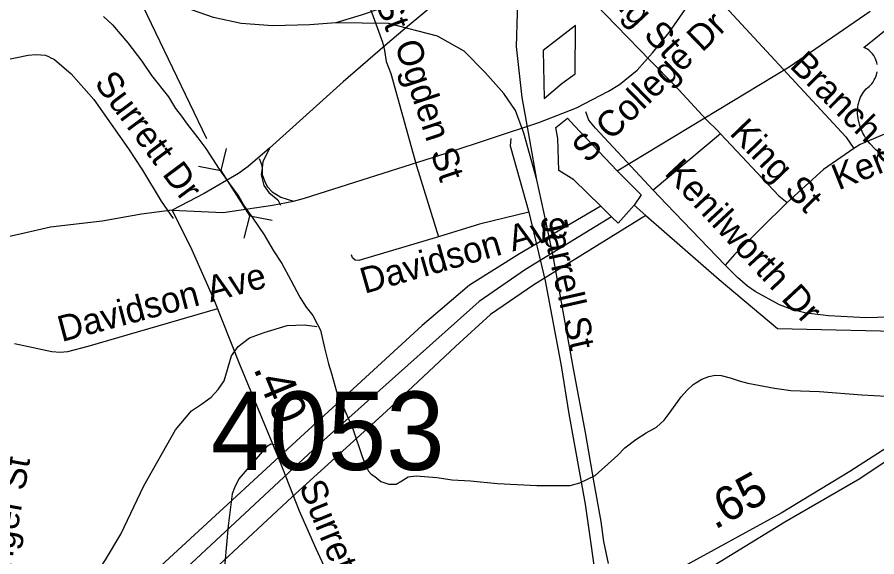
# Model space of a CAD drawing. Extents: x 1662474 to 1856135, y 779280 to 917889.
# Drawn here: x 1701997 to 1705150, y 795494 to 797474 of the extents above; entities that cross this region are included whole.
import ezdxf

# ---------------------------------------------------------------- set-up
doc = ezdxf.new("R2010")
doc.units = 0
for name, color, linetype in [('Cogo Default Point CELL', 7, 'Continuous'), ('Exist Hydrographic Creek Single Shore', 7, 'Continuous'), ('Exist Hydrographic Misc Water Feature', 7, 'Continuous'), ('Exist Railroad Mainline', 7, 'Continuous'), ('Exist Railroad Siding', 7, 'Continuous'), ('Exist Road Non-System Type 51', 7, 'Continuous'), ('Exist Road Non-System Type 51 Label', 7, 'Continuous'), ('Exist Road Primary Interstate Divided Center Attributed', 7, 'Continuous'), ('Exist Road Primary Interstate Mileage Hundredths English Label', 7, 'Continuous'), ('Exist Road Secondary Mileage Tenths English Label', 7, 'Continuous'), ('Exist Road Secondary Ramp 1 Lane  Attributed', 7, 'Continuous'), ('Exist Road Secondary Structure Culvert CELL', 7, 'Continuous'), ('Exist Road Secondary Type 51 Attributed', 7, 'Continuous'), ('Exist Road Secondary Type 51 Label', 7, 'Continuous'), ('Exist Road Secondary Type 51 Undivided 4 Lane Attributed', 7, 'Continuous'), ('Exist Utilities Electrical Transmission Line', 7, 'Continuous'), ('Exist Vertical Profile Horizontal Axis Label Major', 7, 'Continuous'), ('Prop Horizontal Alignment Tick Label', 7, 'Continuous')]:
    doc.layers.add(name, color=color, linetype=linetype)

msp = doc.modelspace()

# ---------------------------------------------------------------- linework, layer by layer
at = {"layer": 'Exist Hydrographic Creek Single Shore'}
for points in [[(1702313.4, 797476.4), (1702345.9, 797445.4), (1702402, 797380.3), (1702454.5, 797313.1), (1702489.1, 797260.1), (1702551.6, 797181.9), (1702577.1, 797139.1), (1702599.4, 797110.8), (1702620.4, 797081.9), (1702659.2, 797031.5), (1702688.6, 796991.9), (1702737.8, 796916.8), (1702775.5, 796862.7), (1702809.9, 796816.5), (1702830.5, 796779.5), (1702860.7, 796736.2), (1702902.9, 796675.9), (1702936.8, 796616.8), (1702967.6, 796570.1), (1703000.2, 796508.9), (1703033.2, 796446.5), (1703056.1, 796409.5), (1703081, 796380.1), (1703098.6, 796347), (1703108.9, 796325.2), (1703124.4, 796260.7), (1703138.2, 796202.1), (1703150, 796167.2), (1703173.4, 796079.1), (1703188.4, 796053.9), (1703201.8, 796022.4), (1703218.9, 795983.2), (1703229.4, 795959.6), (1703261.9, 795862.5)], [(1703261.9, 795862.5), (1703274.8, 795831), (1703285.5, 795808.7), (1703295.5, 795797.2), (1703308.6, 795789), (1703329.9, 795770.6), (1703359.5, 795760.2), (1703386.5, 795760.4), (1703407.5, 795772.5), (1703431.1, 795787.4), (1703459.5, 795790.9), (1703535.6, 795785.1), (1703592.6, 795777.2), (1703659, 795772.5), (1703758.5, 795763.1), (1703902.5, 795755.7), (1704025.1, 795755.9), (1704059.8, 795766.2), (1704117, 795792.7), (1704199.1, 795867.5), (1704224.9, 795893.5), (1704266.2, 795925), (1704303.6, 795949.1), (1704341.1, 795970.1), (1704370, 795995.1), (1704392.2, 796024.7), (1704431.6, 796080.6), (1704452.9, 796104.8), (1704476, 796126.8), (1704508, 796145.4), (1704534, 796155.4), (1704557.1, 796160.9), (1704578.4, 796159.4), (1704611.5, 796151.2), (1704645, 796139.7), (1704677, 796131), (1704774.1, 796112.9), (1704834.8, 796104.2), (1704939.8, 796100.3), (1705094.1, 796088.5), (1705185.5, 796084.1)]]:
    msp.add_lwpolyline(points, dxfattribs=at)
at = {"layer": 'Exist Hydrographic Misc Water Feature'}
msp.add_lwpolyline([(1702270.2, 795406.7), (1702320.3, 795483.6), (1702376.4, 795576.9), (1702461.1, 795754.8), (1702577.7, 795960.1), (1702635.9, 796030.3), (1702672.2, 796054.2), (1702708.2, 796079.7), (1702734.4, 796107.9), (1702756.3, 796140.3), (1702782.7, 796231.6), (1702806.9, 796265.6), (1702849, 796297.6), (1702903, 796317), (1702987, 796343.2), (1703051.1, 796345.2), (1703096.1, 796339.3)], dxfattribs=at)
at = {"layer": 'Exist Railroad Mainline'}
for points in [[(1703902.7, 796877.7), (1703877.1, 797023.6), (1703849.3, 797179.5), (1703827.9, 797366), (1703835.3, 797611.8), (1703846.1, 797818.5), (1703884.2, 798063.9)], [(1703164.9, 797453), (1703069.6, 797445.5), (1702934.6, 797441.6), (1702818.3, 797450.5), (1702716.6, 797473.2), (1702611, 797510)], [(1703902.7, 796877.7), (1703855.1, 797048.1), (1703824.2, 797131.8), (1703781.4, 797194.3), (1703713.5, 797270.6), (1703635.8, 797349.5), (1703538.5, 797404), (1703358.6, 797451.3), (1703164.9, 797453)], [(1704165.4, 795469.5), (1704148.6, 795550.1), (1704138, 795624.1), (1704112.5, 795765.4), (1704080.7, 795950.4), (1704038.4, 796177.7), (1703985.5, 796468.4), (1703964.1, 796590.7), (1703936.6, 796721.3), (1703902.7, 796877.7)]]:
    msp.add_lwpolyline(points, dxfattribs=at)
at = {"layer": 'Exist Railroad Siding'}
msp.add_lwpolyline([(1703884.2, 798063.9), (1703838.4, 797940.6), (1703819.7, 797892.9), (1703783.3, 797840.6), (1703723, 797779.1), (1703532.1, 797618.1), (1703419.3, 797544.8), (1703326.5, 797504.4), (1703258.3, 797481), (1703164.9, 797453)], dxfattribs=at)
at = {"layer": 'Exist Road Non-System Type 51'}
for p, q in [((1704576.8, 797045.7), (1704329, 796839.9)), ((1703461.6, 796929.2), (1703541.9, 796668))]:
    msp.add_line(p, q, dxfattribs=at)
for points in [[(1703865, 797792.1), (1703909.6, 797739.6), (1703985.8, 797658.8), (1704319.1, 797313.7)], [(1703196.2, 797770.1), (1703336.6, 797382.4), (1703343.5, 797352.2)], [(1704517.8, 797599.8), (1704531.6, 797581.4), (1705036.1, 797034.7), (1705065.2, 796992.2)], [(1703343.5, 797352.2), (1703350.6, 797311), (1703366.9, 797267.4), (1703461.6, 796929.2)], [(1702115.1, 797327.4), (1702101.5, 797333.1), (1702065.6, 797335.4), (1702036.4, 797333.4), (1701948.2, 797315.5), (1701821.8, 797284.8), (1701600.8, 797222.9), (1701359.8, 797148), (1701244.9, 797099.5), (1701052.6, 797024.4), (1700992.4, 797005.2)], [(1702115.1, 797327.4), (1702134.1, 797318.9), (1702194.4, 797266.7), (1702277.4, 797172.2), (1702405.6, 796990.6), (1702456.4, 796912.4), (1702524.4, 796798.4), (1702568.9, 796734.9)], [(1704319.1, 797313.7), (1704408.2, 797222.9), (1704524.9, 797097.7), (1704565.2, 797058.2), (1704576.8, 797045.7)], [(1705794.1, 797320.8), (1705758.9, 797299.5), (1705570.1, 797199.5), (1705457.4, 797150.2), (1705172.1, 797042), (1705088.6, 797006.9), (1705065.2, 796992.2)], [(1704329, 796839.9), (1704117.5, 797066.4), (1704093.9, 797096.1), (1704082.4, 797126.5)], [(1703807, 797029.4), (1703804.4, 797001.9), (1703872.9, 796759.1)], [(1704576.8, 797045.7), (1704790.4, 796818.1), (1704820.9, 796794)], [(1705065.2, 796992.2), (1704953.9, 796915.5), (1704820.9, 796794)], [(1702884.1, 796955.7), (1702892.9, 796932.9), (1702894.9, 796920.2), (1702892, 796896.1), (1702901.2, 796857), (1702919.4, 796831), (1702953.1, 796804.2), (1702962.4, 796783.8)], [(1704592.9, 796563.9), (1704377.9, 796787.7), (1704329, 796839.9)], [(1704820.9, 796794), (1704627.6, 796602.7), (1704592.9, 796563.9)], [(1703872.9, 796759.1), (1703692.6, 796714.7), (1703541.9, 796668)], [(1703872.9, 796759.1), (1703933, 796507.1), (1703991.8, 796195.4), (1704019.9, 796018.9), (1704080.1, 795686.9), (1704129.2, 795343.4)], [(1703541.9, 796668), (1703249.8, 796580.9), (1703236.1, 796582.7), (1703226.9, 796591.1), (1703222.5, 796601.9)], [(1705195.4, 796373), (1705109.4, 796370.9), (1704973.9, 796378), (1704890.4, 796388.5), (1704837.4, 796401.4), (1704792.5, 796419.2), (1704703, 796467.5), (1704674.9, 796487.4), (1704638.1, 796519.2), (1704592.9, 796563.9)], [(1702730.9, 796403.7), (1702255.6, 796265.4), (1702180.8, 796245.9), (1702154.8, 796244.1), (1702124.4, 796245.9), (1701986.6, 796275.1)], [(1702941.4, 795905.2), (1702927.5, 795907.4), (1702910.6, 795898.2), (1702809.9, 795779.9), (1702793.4, 795747.9), (1702785.8, 795725.5), (1702770, 795608.4), (1702751.9, 795401.9), (1702735.1, 795260.2), (1702700.1, 795021.6), (1702668.1, 794859.9), (1702640.9, 794749.2), (1702586.9, 794598.8)]]:
    msp.add_lwpolyline(points, dxfattribs=at)
at = {"layer": 'Exist Road Primary Interstate Divided Center Attributed'}
for points in [[(1705590.5, 796146.6), (1705375.7, 796016.4), (1705051.1, 795807.8), (1704798.5, 795654.1), (1704424, 795449.2), (1704180.2, 795322.6)], [(1704178.7, 795254.8), (1704374.6, 795369.5), (1704483.3, 795420.2), (1704812.7, 795622.8), (1705087.3, 795781.1), (1705354.6, 795961.9), (1705527.4, 796074.5)]]:
    msp.add_lwpolyline(points, dxfattribs=at)
at = {"layer": 'Exist Road Secondary Ramp 1 Lane  Attributed'}
msp.add_lwpolyline([(1702921.9, 796993.6), (1702897.8, 796943), (1702895, 796921.5), (1702895, 796897.2), (1702903.4, 796873.9), (1702913.6, 796852.4), (1702931.4, 796832.8), (1702963.2, 796814.1), (1703009.9, 796799.1)], dxfattribs=at)
at = {"layer": 'Exist Road Secondary Structure Culvert CELL'}
for p, q in [((1702763.3, 796992.1), (1702743.1, 796911.3)), ((1702661.3, 796927.1), (1702743.1, 796911.3)), ((1702743.1, 796911.3), (1702849.7, 796744)), ((1702829.5, 796663.2), (1702849.7, 796744)), ((1702931.4, 796728.2), (1702849.7, 796744))]:
    msp.add_line(p, q, dxfattribs=at)
at = {"layer": 'Exist Road Secondary Type 51 Attributed'}
for points in [[(1704632.2, 798523.9), (1704600.8, 798491.9), (1704427, 798319.9), (1704227, 798119.9), (1704096.2, 797991.9), (1703844.9, 797786.5), (1703419.5, 797432.7), (1703346.1, 797369.9), (1703192.9, 797237.2), (1702921.9, 796993.6), (1702843.5, 796926.3), (1702808, 796900.2), (1702682.8, 796827.3), (1702565.1, 796765.7)], [(1702565.1, 796765.7), (1702752.1, 796758), (1702933.3, 796784.2), (1703009.9, 796799.1), (1703051, 796810.3), (1703262.1, 796877.6), (1703570.3, 796974.7), (1703909.5, 797087.9), (1703975.8, 797113.6), (1704047.7, 797141.2), (1704165, 797202.1), (1704205.5, 797227.2), (1704271, 797279.1), (1704327.1, 797342.7), (1704388.1, 797418.2), (1704466.8, 797530), (1704526.2, 797619.2), (1704609.7, 797737.8), (1704689.6, 797858.6), (1704753.5, 797940.2), (1704815.7, 798027.2), (1704911.1, 798126.7), (1704992, 798206.4)], [(1702565.1, 796765.7), (1702637.3, 796620.6), (1702717.9, 796438), (1702812.1, 796201.2), (1702957.8, 795849.6), (1703031.1, 795662.6), (1703092, 795525.3), (1703159.4, 795378.8), (1703206.9, 795299.6), (1703254.5, 795228.4), (1703285.9, 795185.4)]]:
    msp.add_lwpolyline(points, dxfattribs=at)
at = {"layer": 'Exist Road Secondary Type 51 Undivided 4 Lane Attributed'}
msp.add_lwpolyline([(1702565.1, 796765.7), (1702453, 796750.7), (1702308.7, 796725.9), (1702118.6, 796704.1), (1702012.1, 796679.7), (1701833.3, 796639.3), (1701716.3, 796586.3), (1701549.2, 796508.7), (1701384.6, 796430.8), (1701177.3, 796316.9), (1701006.4, 796230.9), (1700860.7, 796162.7), (1700705.6, 796078.6), (1700648.5, 796045.1), (1700505, 795959.9), (1700228.5, 795787.8), (1700133, 795732.4), (1700081.1, 795701.7), (1699949, 795643.8), (1699904.7, 795625.9), (1699816.5, 795597.8), (1699714.7, 795568.8), (1699586.8, 795545.8), (1699351.2, 795502.4)], dxfattribs=at)
at = {"layer": 'Exist Utilities Electrical Transmission Line'}
for p, q in [((1704137.3, 796780.5), (1704176.7, 796741.9)), ((1704259.5, 796784.1), (1704303, 796746.1))]:
    msp.add_line(p, q, dxfattribs=at)
for points in [[(1704303, 796746.1), (1704571.7, 796511.9), (1704785, 796331.3), (1705324.7, 796319.7), (1705444.5, 796447.9), (1705789.7, 796832.8), (1706014.1, 797147.6), (1706116.1, 797291.9), (1706424.4, 797745.2)], [(1704197, 796910.8), (1704828.4, 797291.8), (1705125, 797495.5)], [(1704044.8, 797444), (1703926, 797351.8), (1703929, 797175.8), (1703995.5, 797231.3), (1704042.8, 797266.1), (1704044.8, 797444)], [(1704137.3, 796780.5), (1704038.8, 796876.9), (1703983.7, 796911.2), (1703980.2, 797029.4), (1703972.5, 797069.3), (1704014.8, 797103.2), (1704040.9, 797074.8), (1704197, 796910.8)], [(1704197, 796910.8), (1704285.8, 796821.6), (1704259.5, 796784.1)], [(1704137.3, 796780.5), (1703839.6, 796606.2), (1703655.1, 796491.1), (1703482.1, 796342.3), (1703035.9, 795932.6), (1702754.3, 795674.4), (1702416.4, 795362.5), (1702152.8, 795117.8), (1701885.5, 794869.5), (1701619.8, 794622.8), (1701475.4, 794491.8), (1701332.6, 794362.4), (1701251, 794418.9), (1701185.6, 794575.5), (1701126.7, 794746)], [(1704259.5, 796784.1), (1704200.4, 796718.7), (1704176.7, 796741.9)], [(1704176.7, 796741.9), (1703861.4, 796548), (1703690.7, 796431), (1703099.6, 795902.8), (1701742.3, 794638.8), (1701249.7, 794222.9), (1701018.9, 794076.3), (1700799.5, 793859.5), (1700485.9, 793563.3), (1700145.8, 793239.3), (1699828.1, 792932.9), (1699560.7, 792676.4), (1699238.8, 792376.4), (1698967.3, 792115.7), (1698848.5, 792002.6), (1698780.1, 791948.8), (1698452.8, 791705), (1698238, 791554.1), (1697906.8, 791173.4)], [(1704303, 796746.1), (1703891.2, 796491.9), (1703732.7, 796382.9), (1703603.9, 796265.3), (1703350.3, 796026.9), (1703004.5, 795712.9), (1702646.5, 795380.8), (1702288.8, 795045.1), (1701898.4, 794681.1), (1701550.5, 794361.3), (1701329.2, 794162.6), (1701070.3, 794003.7), (1700847.2, 793799.2), (1700523.3, 793495.2), (1700131.3, 793123.4), (1699807.4, 792819.1), (1699461.3, 792489.1), (1699192.1, 792226.7), (1698964.9, 792011.7), (1698837.9, 791900.7), (1698506.5, 791650.4), (1698309.9, 791503.8), (1698006.2, 791167.8)]]:
    msp.add_lwpolyline(points, dxfattribs=at)
at = {"layer": 'Exist Vertical Profile Horizontal Axis Label Major'}
msp.add_line((1702692.7, 797027.6), (1701569.4, 799358.2), dxfattribs=at)
at = {"layer": 'Prop Horizontal Alignment Tick Label'}
for points in [[(1705150.6, 797300.7), (1705149.2, 797307.7), (1705147.5, 797313.9), (1705144.9, 797320.9), (1705142.5, 797326.1), (1705138.4, 797333), (1705133.9, 797339.5), (1705129.2, 797344.8), (1705124.5, 797349.5), (1705120, 797353), (1705115.7, 797356.1), (1705110.3, 797359.3), (1705105.1, 797361.9), (1705101.8, 797363.2), (1705208.1, 797447.9)], [(1705155.8, 796980.2), (1705146.4, 796987.8), (1705139.6, 796994), (1705129.5, 797004.3), (1705123.5, 797011), (1705114.2, 797023), (1705108.3, 797031.8), (1705104.4, 797038.2), (1705098.7, 797048.5), (1705095.6, 797054.9), (1705091.6, 797064.4), (1705088.4, 797073), (1705085.8, 797081.1), (1705084.4, 797086.3), (1705082.4, 797095.5), (1705081.2, 797101.9), (1705080, 797110.8), (1705079.3, 797120.1), (1705079.2, 797128.7), (1705079.4, 797135.9), (1705080.2, 797144.2), (1705081.6, 797153.1), (1705083.3, 797160.7), (1705084.9, 797166.2), (1705087.1, 797172.8), (1705090.1, 797180.2), (1705093.6, 797187.2), (1705097, 797193), (1705101.2, 797199.3), (1705105.3, 797204.7), (1705110.8, 797210.6), (1705116.4, 797216), (1705121.6, 797220.2), (1705127.7, 797226.2), (1705130.9, 797229.8), (1705134.8, 797234.9), (1705137.9, 797239.6), (1705140.3, 797243.8), (1705143.6, 797250.1), (1705145.5, 797254.7), (1705148, 797261.9), (1705149.2, 797266.9), (1705150.4, 797273.4)]]:
    msp.add_lwpolyline(points, dxfattribs=at)

# ---------------------------------------------------------------- texts
at = {"layer": 'Cogo Default Point CELL'}
msp.add_text('4053', height=288, dxfattribs=at).set_placement((1702707.5, 795812.6))
at = {"layer": 'Exist Road Non-System Type 51 Label'}
for s, rotation, p in [('Ogden St', 290.888, (1703160.7, 797918.3)), ('King St', 313.1086, (1704092.6, 797618)), ('Ogden St', 288.425, (1703380.2, 797373.6)), ('Branch St', 315.1443, (1704825.8, 797291.6)), ('Surrett Dr', 306.7935, (1702276.6, 797231.7)), ('Kendall Ave', 21.8131, (1705008.7, 796838)), ('King St', 314.0027, (1704605.8, 797045.4)), ('Kenilworth Dr', 313.0035, (1704366.9, 796899.1)), ('Davidson Ave', 15.9542, (1703270.7, 796458.6)), ('Jarrell St', 282.7665, (1703914.9, 796735.7)), ('Davidson Ave', 14.952, (1702160.1, 796282)), ('Motsinger St', 79.8459, (1701919.1, 795150.2)), ('Surrett Dr', 292.197, (1703029.7, 795753.6))]:
    msp.add_text(s, height=95, rotation=rotation, dxfattribs=at).set_placement(p)
at = {"layer": 'Exist Road Primary Interstate Mileage Hundredths English Label'}
msp.add_text('.65', height=125, rotation=28.6861, dxfattribs=at).set_placement((1704555.6, 795592.4))
at = {"layer": 'Exist Road Secondary Mileage Tenths English Label'}
msp.add_text('.40', height=125, rotation=292.521, dxfattribs=at).set_placement((1702861.9, 796185.7))
at = {"layer": 'Exist Road Secondary Type 51 Label'}
msp.add_text('S College Dr', height=95, rotation=44.0707, dxfattribs=at).set_placement((1704088, 796934.9))

doc.saveas('drawing.dxf')
